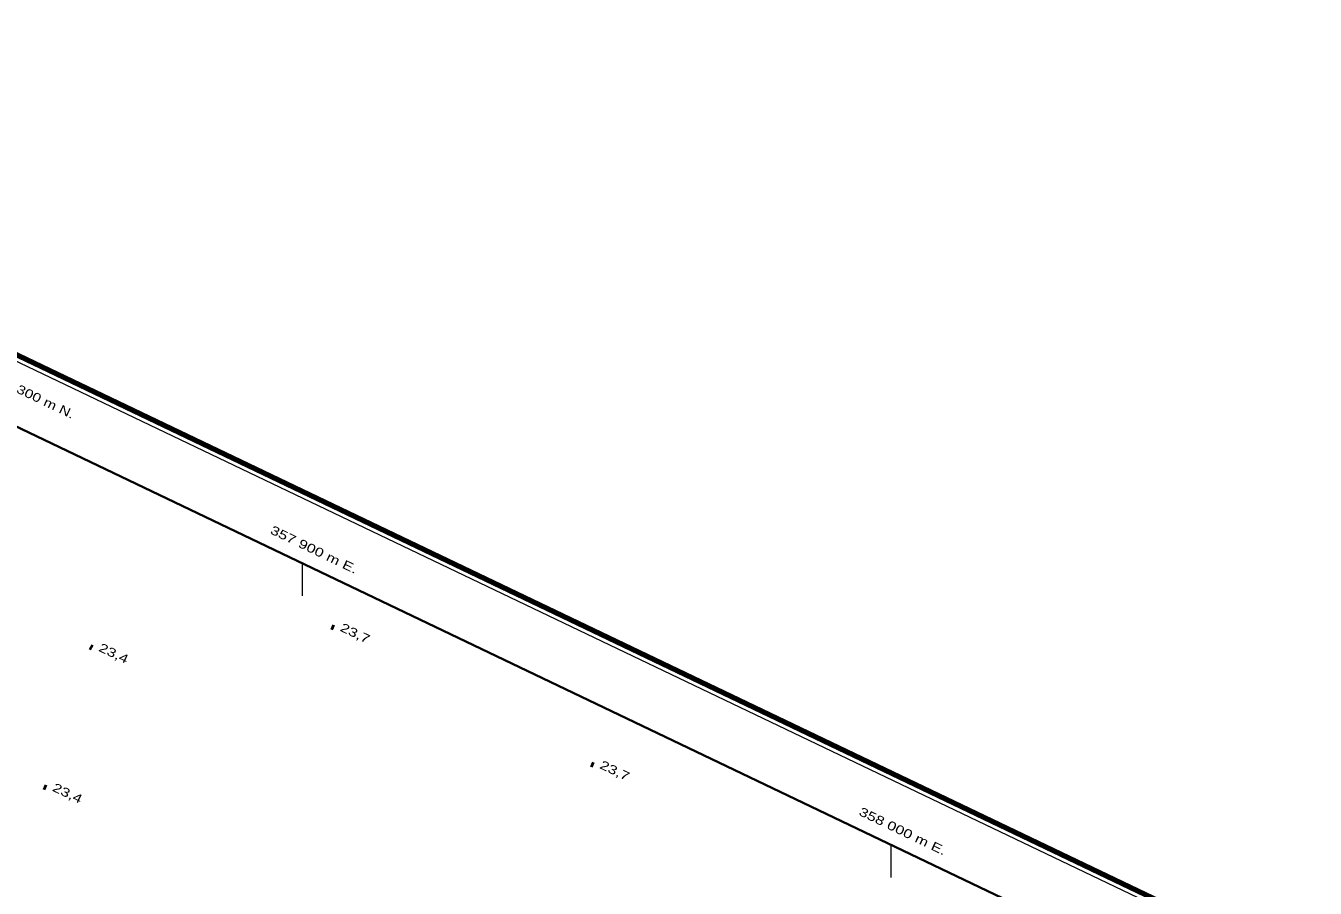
# Model space of a CAD drawing. Extents: x 356765 to 358572, y 5103174 to 5104650.
# Drawn here: x 357853 to 358072, y 5104220.8 to 5104367.4 of the extents above; entities that cross this region are included whole.
import ezdxf
from ezdxf.enums import TextEntityAlignment as Align

# ---------------------------------------------------------------- set-up
doc = ezdxf.new("R2010")
doc.units = 0
doc.header["$LTSCALE"] = 0.6
for name, color, linetype, lineweight in [('3', 7, 'Continuous', 140), ('60', 7, 'Continuous', 13), ('61', 7, 'Continuous', 13)]:
    doc.layers.add(name, color=color, linetype=linetype, lineweight=lineweight)

msp = doc.modelspace()

# ---------------------------------------------------------------- linework, layer by layer
at = {"layer": '3'}
for p, q in [((357904.92, 5104265.21), (357905.28, 5104265.04)), ((357863.9, 5104261.79), (357864.26, 5104261.62)), ((357949.02, 5104241.85), (357949.38, 5104241.68)), ((357856.05, 5104238.02), (357856.41, 5104237.85))]:
    msp.add_line(p, q, dxfattribs=at)
at = {"layer": '60', "lineweight": 158}
msp.add_lwpolyline([(356765.24, 5103856.84), (358192.2, 5103173.84), (358571.69, 5103966.7), (357144.73, 5104649.7)], close=True, dxfattribs=at)
at = {"layer": '60'}
msp.add_lwpolyline([(356766.57, 5103857.31), (358191.72, 5103175.17), (358570.35, 5103966.23), (357145.2, 5104648.37)], close=True, dxfattribs=at)
at = {"layer": '60', "lineweight": 35}
msp.add_lwpolyline([(356779.89, 5103862.01), (357952.48, 5103300.77), (358322.47, 5104073.79), (357149.88, 5104635.03)], close=True, dxfattribs=at)
at = {"layer": '61'}
for p, q in [((357900, 5104270.45), (357900, 5104276)), ((358000, 5104222.59), (358000, 5104228.13))]:
    msp.add_line(p, q, dxfattribs=at)

# ---------------------------------------------------------------- texts
at = {"layer": '3', "width": 1.35}
for s, p in [('23,7   ', (357906.22, 5104264.58)), ('23,4   ', (357865.2, 5104261.16)), ('23,7   ', (357950.32, 5104241.22)), ('23,4   ', (357857.35, 5104237.38))]:
    msp.add_text(s, height=1.5, rotation=334.619, dxfattribs=at).set_placement(p)
at = {"layer": '61'}
for s, width, p in [(' 5 104 300 m N.', 1.3, (357852.4162, 5104304.5428)), (' 357 900 m E.', 1.35, (357901.2712, 5104277.8225)), (' 358 000 m E.', 1.35, (358001.2712, 5104229.9546))]:
    msp.add_text(s, height=1.5, rotation=334.42, dxfattribs=dict(at, width=width)).set_placement(p, align=Align.CENTER)

doc.saveas('drawing.dxf')
